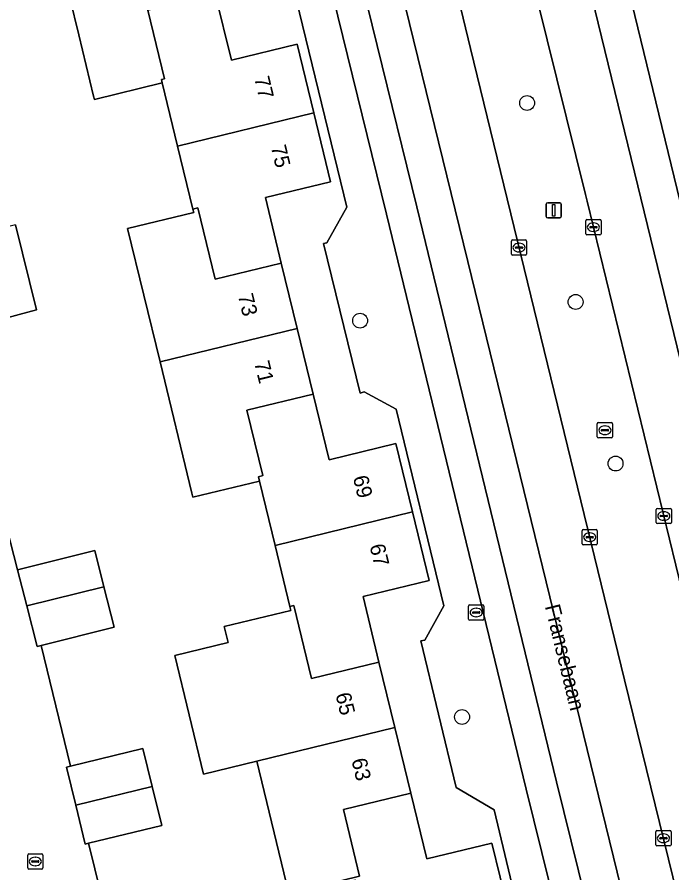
# Model space of a CAD drawing. Extents: x 158455 to 159797, y 387218 to 388672.
# Drawn here: x 159297 to 159340, y 388032.4 to 388088.6 of the extents above; entities that cross this region are included whole.
import ezdxf

# ---------------------------------------------------------------- set-up
doc = ezdxf.new("R2010")
doc.units = 0
for name, color, linetype in [('IMGEO_Berm_groen', 7, 'Continuous'), ('IMGEO_Boom', 7, 'Continuous'), ('IMGEO_Erf', 7, 'Continuous'), ('IMGEO_Kolk', 7, 'Continuous'), ('IMGEO_Lichtmast', 7, 'Continuous'), ('IMGEO_Openbare_ruimte_label', 7, 'Continuous'), ('IMGEO_Pand', 7, 'Continuous'), ('IMGEO_Pand_nummerreeks', 7, 'Continuous'), ('IMGEO_Parkeervlak_open', 7, 'Continuous'), ('IMGEO_Rijbaan_lokaal_gesloten', 7, 'Continuous'), ('IMGEO_Rijbaan_lokaal_open', 7, 'Continuous'), ('IMGEO_Rioolput', 7, 'Continuous'), ('IMGEO_Voetpad_open', 7, 'Continuous')]:
    doc.layers.add(name, color=color, linetype=linetype)

msp = doc.modelspace()

# ---------------------------------------------------------------- linework, layer by layer
at = {"layer": 'IMGEO_Berm_groen'}
msp.add_lwpolyline([(159333.583, 388105.058), (159349.891, 388037.993), (159355.555, 388015.115), (159358.111, 388004.648), (159358.595, 388004.77), (159359.604, 388005.025), (159360.036, 388005.549), (159360.363, 388005.945), (159359.995, 388007.502), (159358.868, 388008.139), (159354.817, 388025.287), (159357.112, 388027.891), (159355.93, 388032.829), (159353.593, 388034.191), (159349.847, 388049.403), (159351.279, 388051.798), (159349.71, 388058.475), (159348.502, 388059.296), (159346.464, 388067.58)], dxfattribs=at)
msp.add_lwpolyline([(159334.418, 388076.48), (159334.313, 388076.91), (159328.039, 388102.276), (159325.665, 388101.711), (159325.37, 388101.641), (159323.241, 388101.11), (159326.76, 388086.491), (159336.877, 388045.035), (159342.366, 388022.729), (159343.724, 388017.209), (159345.828, 388017.79), (159348.562, 388018.511), (159347.23, 388023.977), (159342.344, 388044.018)], close=True, dxfattribs=at)
at = {"layer": 'IMGEO_Boom'}
for centre in [(159330.482, 388082.918), (159333.666, 388069.853), (159319.509, 388068.621), (159336.292, 388059.238), (159326.207, 388042.593)]:
    msp.add_circle(centre, 0.489, dxfattribs=at)
at = {"layer": 'IMGEO_Erf'}
for points in [[(159325.011, 388049.898), (159321.881, 388062.8), (159319.773, 388063.942), (159319.513, 388063.862), (159317.098, 388073.697), (159317.328, 388073.726), (159318.64, 388076.072), (159313.853, 388095.688)], [(159314.83, 388031.008), (159312.721, 388039.689), (159309.219, 388038.839), (159307.326, 388046.639), (159310.827, 388047.489), (159310.575, 388048.527), (159314.954, 388049.591), (159314.894, 388049.84), (159313.917, 388053.862), (159312.892, 388058.084), (159308.519, 388057.022), (159308.451, 388057.302), (159306.361, 388065.908), (159304.232, 388074.671), (159308.574, 388075.726), (159308.518, 388075.956), (159307.514, 388080.092), (159306.508, 388084.233), (159302.045, 388083.149), (159301.991, 388083.372), (159301.016, 388087.386), (159299.836, 388092.244)], [(159309.99, 388090.095), (159311.049, 388085.735), (159315.37, 388086.784), (159316.467, 388082.268), (159317.565, 388077.748), (159313.285, 388076.708), (159314.33, 388072.405), (159315.376, 388068.098), (159316.423, 388063.791), (159317.468, 388059.487), (159321.864, 388060.555), (159322.957, 388056.058), (159324.049, 388051.561), (159319.698, 388050.504), (159320.744, 388046.198), (159321.79, 388041.89), (159322.835, 388037.583), (159323.882, 388033.273), (159328.163, 388034.313), (159329.248, 388029.844)], [(159296.855, 388074.918), (159298.243, 388069.326), (159295.709, 388068.659)], [(159296.252, 388055.165), (159297.004, 388052.261), (159302.066, 388053.535), (159302.672, 388051.13), (159303.337, 388048.488), (159298.539, 388047.28), (159300.476, 388039.359), (159305.234, 388040.525), (159305.848, 388038.021), (159306.472, 388035.475), (159301.665, 388034.296), (159302.931, 388029.159)], [(159334.992, 388008.899), (159334.51, 388010.839), (159332.304, 388012.161), (159332.114, 388012.131), (159329.848, 388021.196), (159331.361, 388023.752), (159328.31, 388036.495), (159325.824, 388037.967), (159323.499, 388047.601), (159323.759, 388047.641), (159325.011, 388049.898)]]:
    msp.add_lwpolyline(points, dxfattribs=at)
at = {"layer": 'IMGEO_Kolk'}
for p, q in [((159334.336, 388074.335), (159334.336, 388075.187)), ((159334.411, 388075.261), (159335.263, 388075.261)), ((159334.824, 388075.041), (159334.849, 388075.041)), ((159335.337, 388075.187), (159335.337, 388074.335)), ((159334.595, 388074.755), (159334.595, 388074.767)), ((159335.033, 388074.718), (159334.635, 388074.718)), ((159334.638, 388074.804), (159335.036, 388074.804)), ((159334.847, 388074.481), (159334.822, 388074.481)), ((159335.079, 388074.767), (159335.079, 388074.755)), ((159329.524, 388073.923), (159330.376, 388073.923)), ((159335.263, 388074.261), (159334.411, 388074.261)), ((159329.449, 388072.997), (159329.449, 388073.849)), ((159329.708, 388073.417), (159329.708, 388073.429)), ((159330.146, 388073.38), (159329.748, 388073.38)), ((159329.751, 388073.466), (159330.149, 388073.466)), ((159329.937, 388073.703), (159329.962, 388073.703)), ((159330.192, 388073.429), (159330.192, 388073.417)), ((159330.45, 388073.849), (159330.45, 388072.997)), ((159330.376, 388072.923), (159329.524, 388072.923)), ((159329.96, 388073.143), (159329.935, 388073.143)), ((159338.967, 388055.366), (159338.967, 388056.218)), ((159339.042, 388056.292), (159339.894, 388056.292)), ((159339.455, 388056.072), (159339.48, 388056.072)), ((159339.968, 388056.218), (159339.968, 388055.366)), ((159339.226, 388055.786), (159339.226, 388055.798)), ((159339.664, 388055.749), (159339.266, 388055.749)), ((159339.269, 388055.835), (159339.667, 388055.835)), ((159339.478, 388055.512), (159339.453, 388055.512)), ((159339.71, 388055.798), (159339.71, 388055.786)), ((159334.092, 388053.973), (159334.092, 388054.825)), ((159334.167, 388054.899), (159335.019, 388054.899)), ((159335.093, 388054.825), (159335.093, 388053.973)), ((159339.894, 388055.292), (159339.042, 388055.292)), ((159334.351, 388054.393), (159334.351, 388054.405)), ((159334.789, 388054.356), (159334.391, 388054.356)), ((159334.394, 388054.442), (159334.792, 388054.442)), ((159334.58, 388054.679), (159334.605, 388054.679)), ((159334.835, 388054.405), (159334.835, 388054.393)), ((159335.019, 388053.899), (159334.167, 388053.899)), ((159334.603, 388054.119), (159334.578, 388054.119)), ((159339.013, 388035.127), (159339.865, 388035.127)), ((159338.938, 388034.201), (159338.938, 388035.053)), ((159339.197, 388034.621), (159339.197, 388034.633)), ((159339.635, 388034.584), (159339.237, 388034.584)), ((159339.24, 388034.67), (159339.638, 388034.67)), ((159339.426, 388034.907), (159339.451, 388034.907)), ((159339.681, 388034.633), (159339.681, 388034.621)), ((159339.939, 388035.053), (159339.939, 388034.201)), ((159339.865, 388034.127), (159339.013, 388034.127)), ((159339.449, 388034.347), (159339.424, 388034.347)), ((159297.662, 388032.673), (159297.662, 388033.525)), ((159297.737, 388033.599), (159298.589, 388033.599)), ((159298.663, 388033.525), (159298.663, 388032.673)), ((159297.921, 388033.093), (159297.921, 388033.105)), ((159298.359, 388033.056), (159297.961, 388033.056)), ((159297.964, 388033.142), (159298.362, 388033.142)), ((159298.15, 388033.379), (159298.175, 388033.379)), ((159298.405, 388033.105), (159298.405, 388033.093)), ((159298.589, 388032.599), (159297.737, 388032.599)), ((159298.173, 388032.819), (159298.148, 388032.819))]:
    msp.add_line(p, q, dxfattribs=at)
for points in [[(159334.336, 388074.335), (159334.336, 388075.187)], [(159334.411, 388075.261), (159335.263, 388075.261)], [(159335.337, 388075.187), (159335.337, 388074.335)], [(159329.524, 388073.923), (159330.376, 388073.923)], [(159335.263, 388074.261), (159334.411, 388074.261)], [(159329.449, 388072.997), (159329.449, 388073.849)], [(159330.45, 388073.849), (159330.45, 388072.997)], [(159330.376, 388072.923), (159329.524, 388072.923)], [(159338.967, 388055.366), (159338.967, 388056.218)], [(159339.042, 388056.292), (159339.894, 388056.292)], [(159339.968, 388056.218), (159339.968, 388055.366)], [(159334.092, 388053.973), (159334.092, 388054.825)], [(159334.167, 388054.899), (159335.019, 388054.899)], [(159335.093, 388054.825), (159335.093, 388053.973)], [(159339.894, 388055.292), (159339.042, 388055.292)], [(159335.019, 388053.899), (159334.167, 388053.899)], [(159339.013, 388035.127), (159339.865, 388035.127)], [(159338.938, 388034.201), (159338.938, 388035.053)], [(159339.939, 388035.053), (159339.939, 388034.201)], [(159339.865, 388034.127), (159339.013, 388034.127)], [(159297.662, 388032.673), (159297.662, 388033.525)], [(159297.737, 388033.599), (159298.589, 388033.599)], [(159298.663, 388033.525), (159298.663, 388032.673)], [(159298.589, 388032.599), (159297.737, 388032.599)]]:
    msp.add_lwpolyline(points, dxfattribs=at)
for centre, radius, start, end in [((159334.413, 388075.185), 0.0765, 91.552, 178.448), ((159334.413, 388075.185), 0.0765, 91.552, 178.448), ((159335.261, 388075.185), 0.0765, 1.552, 88.448), ((159335.261, 388075.185), 0.0765, 1.552, 88.448), ((159334.635, 388074.764), 0.0403, 85.8775, 175.7526), ((159334.632, 388074.754), 0.0366, 178.938, 274.7102), ((159335.036, 388074.761), 0.043, 264.8664, 352.4533), ((159335.04, 388074.766), 0.0386, 1.7309, 96.639), ((159329.526, 388073.847), 0.0765, 91.552, 178.448), ((159329.526, 388073.847), 0.0765, 91.552, 178.448), ((159330.374, 388073.847), 0.0765, 1.552, 88.448), ((159330.374, 388073.847), 0.0765, 1.552, 88.448), ((159334.413, 388074.337), 0.0765, 181.552, 268.448), ((159334.413, 388074.337), 0.0765, 181.552, 268.448), ((159335.261, 388074.337), 0.0765, 271.552, 358.448), ((159335.261, 388074.337), 0.0765, 271.552, 358.448), ((159329.748, 388073.426), 0.0403, 85.8775, 175.7526), ((159329.745, 388073.416), 0.0366, 178.938, 274.7102), ((159330.149, 388073.423), 0.043, 264.8664, 352.4533), ((159330.153, 388073.428), 0.0386, 1.7309, 96.639), ((159329.526, 388072.999), 0.0765, 181.552, 268.448), ((159329.526, 388072.999), 0.0765, 181.552, 268.448), ((159330.374, 388072.999), 0.0765, 271.552, 358.448), ((159330.374, 388072.999), 0.0765, 271.552, 358.448), ((159339.044, 388056.216), 0.0765, 91.552, 178.448), ((159339.044, 388056.216), 0.0765, 91.552, 178.448), ((159339.892, 388056.216), 0.0765, 1.552, 88.448), ((159339.892, 388056.216), 0.0765, 1.552, 88.448), ((159339.044, 388055.368), 0.0765, 181.552, 268.448), ((159339.044, 388055.368), 0.0765, 181.552, 268.448), ((159339.266, 388055.795), 0.0403, 85.8775, 175.7526), ((159339.263, 388055.785), 0.0366, 178.938, 274.7102), ((159339.667, 388055.792), 0.043, 264.8664, 352.4533), ((159339.671, 388055.797), 0.0386, 1.7309, 96.639), ((159339.892, 388055.368), 0.0765, 271.552, 358.448), ((159339.892, 388055.368), 0.0765, 271.552, 358.448), ((159334.169, 388054.823), 0.0765, 91.552, 178.448), ((159334.169, 388054.823), 0.0765, 91.552, 178.448), ((159335.017, 388054.823), 0.0765, 1.552, 88.448), ((159335.017, 388054.823), 0.0765, 1.552, 88.448), ((159334.391, 388054.402), 0.0403, 85.8775, 175.7526), ((159334.388, 388054.392), 0.0366, 178.938, 274.7102), ((159334.792, 388054.399), 0.043, 264.8664, 352.4533), ((159334.796, 388054.404), 0.0386, 1.7309, 96.639), ((159334.169, 388053.975), 0.0765, 181.552, 268.448), ((159334.169, 388053.975), 0.0765, 181.552, 268.448), ((159335.017, 388053.975), 0.0765, 271.552, 358.448), ((159335.017, 388053.975), 0.0765, 271.552, 358.448), ((159339.015, 388035.051), 0.0765, 91.552, 178.448), ((159339.015, 388035.051), 0.0765, 91.552, 178.448), ((159339.863, 388035.051), 0.0765, 1.552, 88.448), ((159339.863, 388035.051), 0.0765, 1.552, 88.448), ((159339.237, 388034.63), 0.0403, 85.8775, 175.7526), ((159339.234, 388034.62), 0.0366, 178.938, 274.7102), ((159339.638, 388034.627), 0.043, 264.8664, 352.4533), ((159339.642, 388034.632), 0.0386, 1.7309, 96.639), ((159339.015, 388034.203), 0.0765, 181.552, 268.448), ((159339.015, 388034.203), 0.0765, 181.552, 268.448), ((159339.863, 388034.203), 0.0765, 271.552, 358.448), ((159339.863, 388034.203), 0.0765, 271.552, 358.448), ((159297.739, 388033.523), 0.0765, 91.552, 178.448), ((159297.739, 388033.523), 0.0765, 91.552, 178.448), ((159298.587, 388033.523), 0.0765, 1.552, 88.448), ((159298.587, 388033.523), 0.0765, 1.552, 88.448), ((159297.961, 388033.102), 0.0403, 85.8775, 175.7526), ((159297.958, 388033.092), 0.0366, 178.938, 274.7102), ((159298.362, 388033.099), 0.043, 264.8664, 352.4533), ((159298.366, 388033.104), 0.0386, 1.7309, 96.639), ((159297.739, 388032.675), 0.0765, 181.552, 268.448), ((159297.739, 388032.675), 0.0765, 181.552, 268.448), ((159298.587, 388032.675), 0.0765, 271.552, 358.448), ((159298.587, 388032.675), 0.0765, 271.552, 358.448)]:
    msp.add_arc(centre, radius, start, end, dxfattribs=at)
for centre, major_axis, ratio, start_param, end_param in [((159334.823, 388074.761), (-0.387, 0.002), 0.722429, 4.712389, 7.853982), ((159334.848, 388074.761), (-0.39, 0.002), 0.717154, 1.570796, 4.712389), ((159329.936, 388073.423), (-0.387, 0.002), 0.722429, 4.712389, 7.853982), ((159329.961, 388073.423), (-0.39, 0.002), 0.717154, 1.570796, 4.712389), ((159339.454, 388055.792), (-0.387, 0.002), 0.722429, 4.712389, 7.853982), ((159339.479, 388055.792), (-0.39, 0.002), 0.717154, 1.570796, 4.712389), ((159334.579, 388054.399), (-0.387, 0.002), 0.722429, 4.712389, 7.853982), ((159334.604, 388054.399), (-0.39, 0.002), 0.717154, 1.570796, 4.712389), ((159339.425, 388034.627), (-0.387, 0.002), 0.722429, 4.712389, 7.853982), ((159339.45, 388034.627), (-0.39, 0.002), 0.717154, 1.570796, 4.712389), ((159298.149, 388033.099), (-0.387, 0.002), 0.722429, 4.712389, 7.853982), ((159298.174, 388033.099), (-0.39, 0.002), 0.717154, 1.570796, 4.712389)]:
    msp.add_ellipse(centre, major_axis=major_axis, ratio=ratio, start_param=start_param, end_param=end_param, dxfattribs=at)
at = {"layer": 'IMGEO_Lichtmast'}
for p, q in [((159331.734, 388075.471), (159331.734, 388076.271)), ((159331.734, 388076.271), (159331.734, 388075.471)), ((159331.834, 388076.371), (159332.624, 388076.371)), ((159332.624, 388076.371), (159331.834, 388076.371)), ((159332.724, 388076.271), (159332.724, 388075.471)), ((159332.724, 388075.471), (159332.724, 388076.271)), ((159332.624, 388075.371), (159331.834, 388075.371)), ((159331.834, 388075.371), (159332.624, 388075.371))]:
    msp.add_line(p, q, dxfattribs=at)
msp.add_lwpolyline([(159332.154, 388076.246), (159332.304, 388076.246), (159332.304, 388075.496), (159332.154, 388075.496), (159332.154, 388076.246)], dxfattribs=at)
for centre, start, end in [((159331.834, 388076.271), 90, 180), ((159331.834, 388076.271), 90, 180), ((159332.624, 388076.271), 0, 90), ((159332.624, 388076.271), 360, 90), ((159331.834, 388075.471), 180, 270), ((159331.834, 388075.471), 180, 270), ((159332.624, 388075.471), 270, 0), ((159332.624, 388075.471), 270, 0)]:
    msp.add_arc(centre, 0.1, start, end, dxfattribs=at)
at = {"layer": 'IMGEO_Pand'}
for points in [[(159309.99, 388090.095), (159308.932, 388094.453), (159299.836, 388092.244), (159301.016, 388087.386), (159301.991, 388083.372), (159302.045, 388083.149), (159306.508, 388084.233), (159306.452, 388084.464), (159306.65, 388084.513), (159305.555, 388089.017)], [(159315.37, 388086.784), (159311.049, 388085.735), (159309.99, 388090.095), (159305.555, 388089.017), (159306.65, 388084.513), (159306.452, 388084.464), (159306.508, 388084.233), (159307.514, 388080.092), (159316.467, 388082.268)], [(159308.518, 388075.956), (159308.842, 388076.035), (159309.981, 388071.348), (159314.33, 388072.405), (159313.285, 388076.708), (159317.565, 388077.748), (159316.467, 388082.268), (159307.514, 388080.092)], [(159315.376, 388068.098), (159314.33, 388072.405), (159309.981, 388071.348), (159308.842, 388076.035), (159308.518, 388075.956), (159308.574, 388075.726), (159304.232, 388074.671), (159306.361, 388065.908)], [(159296.855, 388074.918), (159291.794, 388073.68), (159293.142, 388068.023), (159295.709, 388068.659), (159298.243, 388069.326)], [(159312.073, 388062.735), (159316.423, 388063.791), (159315.376, 388068.098), (159306.361, 388065.908), (159308.451, 388057.302), (159308.519, 388057.022), (159312.892, 388058.084), (159312.822, 388058.372), (159313.115, 388058.444)], [(159321.864, 388060.555), (159317.468, 388059.487), (159316.423, 388063.791), (159312.073, 388062.735), (159313.115, 388058.444), (159312.822, 388058.372), (159312.892, 388058.084), (159313.917, 388053.862), (159322.957, 388056.058)], [(159322.957, 388056.058), (159313.917, 388053.862), (159314.894, 388049.84), (159315.153, 388049.904), (159316.314, 388045.123), (159320.744, 388046.198), (159319.698, 388050.504), (159324.049, 388051.561)], [(159297.599, 388049.898), (159302.672, 388051.13), (159302.066, 388053.535), (159297.004, 388052.261)], [(159297.599, 388049.898), (159298.275, 388047.214), (159298.539, 388047.28), (159303.337, 388048.488), (159302.672, 388051.13)], [(159320.744, 388046.198), (159316.314, 388045.123), (159315.153, 388049.904), (159314.894, 388049.84), (159314.954, 388049.591), (159310.575, 388048.527), (159310.827, 388047.489), (159307.326, 388046.639), (159309.219, 388038.839), (159312.721, 388039.689), (159321.79, 388041.89)], [(159322.835, 388037.583), (159321.79, 388041.89), (159312.721, 388039.689), (159314.83, 388031.008), (159319.464, 388032.143), (159318.405, 388036.507)], [(159300.82, 388036.801), (159305.848, 388038.021), (159305.234, 388040.525), (159300.476, 388039.359), (159300.209, 388039.294)], [(159300.82, 388036.801), (159301.447, 388034.243), (159301.665, 388034.296), (159306.472, 388035.475), (159305.848, 388038.021)], [(159329.248, 388029.844), (159328.163, 388034.313), (159323.882, 388033.273), (159322.835, 388037.583), (159318.405, 388036.507), (159319.464, 388032.143), (159314.83, 388031.008), (159314.869, 388030.847), (159319.18, 388031.894), (159320.211, 388027.651)]]:
    msp.add_lwpolyline(points, close=True, dxfattribs=at)
at = {"layer": 'IMGEO_Parkeervlak_open'}
for points in [[(159337.742, 388016.81), (159332.411, 388038.337), (159323.239, 388076.106), (159318.031, 388097.318)], [(159316.776, 388093.822), (159321.238, 388075.618), (159330.411, 388037.846), (159335.035, 388019.173)]]:
    msp.add_lwpolyline(points, dxfattribs=at)
at = {"layer": 'IMGEO_Rijbaan_lokaal_gesloten'}
for points in [[(159342.713, 388134.324), (159336.977, 388127.994), (159335.358, 388125.716), (159334.279, 388124.153), (159333.408, 388122.683), (159332.543, 388120.8), (159331.819, 388118.971), (159331.316, 388117.158), (159330.788, 388114.964), (159330.563, 388113.644), (159330.457, 388112.783), (159330.353, 388111.537), (159330.353, 388110.754), (159330.406, 388109.294), (159330.48, 388108.344), (159330.568, 388107.648), (159330.685, 388106.929), (159331.487, 388103.193), (159345.728, 388044.797)], [(159315.302, 388108.974), (159317.56, 388109.439), (159321.377, 388093.792), (159326.578, 388072.512), (159341.796, 388010.372), (159339.46, 388009.847), (159341.851, 388000)], [(159368.055, 387917.654), (159362.344, 387940.982), (159359.493, 387953.521), (159357.165, 387963.076), (159355.373, 387970.136), (159351.502, 387985.752), (159351.146, 387987.177), (159350.787, 387988.69), (159348.44, 387998.025), (159347.955, 388000), (159345.792, 388008.805), (159343.724, 388017.209), (159342.366, 388022.729), (159336.877, 388045.035), (159326.76, 388086.491), (159323.241, 388101.11), (159322.963, 388102.264), (159321.53, 388108.217)], [(159315.669, 388106.989), (159318.031, 388097.318), (159323.239, 388076.106), (159332.411, 388038.337), (159337.742, 388016.81), (159339.19, 388010.961), (159339.46, 388009.847), (159341.796, 388010.372), (159326.578, 388072.512), (159321.377, 388093.792)], [(159349.891, 388037.993), (159333.583, 388105.058)], [(159327.509, 388104.42), (159328.039, 388102.276), (159334.313, 388076.91), (159334.418, 388076.48), (159342.344, 388044.018), (159347.23, 388023.977), (159348.562, 388018.511), (159350.655, 388009.927), (159353.055, 388000), (159353.254, 387999.173), (159355.526, 387989.843), (159356.208, 387986.899), (159360.1, 387971.07), (159361.828, 387963.977), (159362.046, 387963.082), (159364.152, 387954.494), (159367.878, 387939.305), (159374.487, 387911.544)], [(159345.728, 388044.797), (159331.487, 388103.193)]]:
    msp.add_lwpolyline(points, dxfattribs=at)
at = {"layer": 'IMGEO_Rijbaan_lokaal_open'}
msp.add_lwpolyline([(159302.931, 388029.159), (159301.665, 388034.296), (159301.447, 388034.243), (159300.82, 388036.801), (159300.209, 388039.294), (159300.476, 388039.359), (159298.539, 388047.28), (159298.275, 388047.214), (159297.599, 388049.898), (159297.004, 388052.261), (159296.252, 388055.165)], dxfattribs=at)
at = {"layer": 'IMGEO_Rioolput'}
for p, q in [((159335.093, 388061), (159335.093, 388061.852)), ((159335.168, 388061.926), (159336.02, 388061.926)), ((159335.581, 388061.706), (159335.606, 388061.706)), ((159336.094, 388061.852), (159336.094, 388061)), ((159335.352, 388061.42), (159335.352, 388061.432)), ((159335.79, 388061.383), (159335.392, 388061.383)), ((159335.395, 388061.469), (159335.793, 388061.469)), ((159335.604, 388061.146), (159335.579, 388061.146)), ((159335.836, 388061.432), (159335.836, 388061.42)), ((159336.02, 388060.926), (159335.168, 388060.926)), ((159326.635, 388049.027), (159326.635, 388049.879)), ((159326.71, 388049.953), (159327.562, 388049.953)), ((159327.123, 388049.733), (159327.148, 388049.733)), ((159327.636, 388049.879), (159327.636, 388049.027)), ((159326.894, 388049.447), (159326.894, 388049.459)), ((159327.332, 388049.41), (159326.934, 388049.41)), ((159326.937, 388049.496), (159327.335, 388049.496)), ((159327.146, 388049.173), (159327.121, 388049.173)), ((159327.378, 388049.459), (159327.378, 388049.447)), ((159327.562, 388048.953), (159326.71, 388048.953))]:
    msp.add_line(p, q, dxfattribs=at)
for points in [[(159335.093, 388061), (159335.093, 388061.852)], [(159335.168, 388061.926), (159336.02, 388061.926)], [(159336.094, 388061.852), (159336.094, 388061)], [(159336.02, 388060.926), (159335.168, 388060.926)], [(159326.635, 388049.027), (159326.635, 388049.879)], [(159326.71, 388049.953), (159327.562, 388049.953)], [(159327.636, 388049.879), (159327.636, 388049.027)], [(159327.562, 388048.953), (159326.71, 388048.953)]]:
    msp.add_lwpolyline(points, dxfattribs=at)
for centre, radius, start, end in [((159335.17, 388061.85), 0.0765, 91.552, 178.448), ((159335.17, 388061.85), 0.0765, 91.552, 178.448), ((159336.018, 388061.85), 0.0765, 1.552, 88.448), ((159336.018, 388061.85), 0.0765, 1.552, 88.448), ((159335.17, 388061.002), 0.0765, 181.552, 268.448), ((159335.17, 388061.002), 0.0765, 181.552, 268.448), ((159335.392, 388061.429), 0.0403, 85.8775, 175.7526), ((159335.389, 388061.419), 0.0366, 178.938, 274.7102), ((159335.793, 388061.426), 0.043, 264.8664, 352.4533), ((159335.797, 388061.431), 0.0386, 1.7309, 96.639), ((159336.018, 388061.002), 0.0765, 271.552, 358.448), ((159336.018, 388061.002), 0.0765, 271.552, 358.448), ((159326.712, 388049.877), 0.0765, 91.552, 178.448), ((159326.712, 388049.877), 0.0765, 91.552, 178.448), ((159327.56, 388049.877), 0.0765, 1.552, 88.448), ((159327.56, 388049.877), 0.0765, 1.552, 88.448), ((159326.934, 388049.456), 0.0403, 85.8775, 175.7526), ((159326.931, 388049.446), 0.0366, 178.938, 274.7102), ((159327.335, 388049.453), 0.043, 264.8664, 352.4533), ((159327.339, 388049.458), 0.0386, 1.7309, 96.639), ((159326.712, 388049.029), 0.0765, 181.552, 268.448), ((159326.712, 388049.029), 0.0765, 181.552, 268.448), ((159327.56, 388049.029), 0.0765, 271.552, 358.448), ((159327.56, 388049.029), 0.0765, 271.552, 358.448)]:
    msp.add_arc(centre, radius, start, end, dxfattribs=at)
for centre, major_axis, ratio, start_param, end_param in [((159335.58, 388061.426), (-0.387, 0.002), 0.722429, 4.712389, 7.853982), ((159335.605, 388061.426), (-0.39, 0.002), 0.717154, 1.570796, 4.712389), ((159327.122, 388049.453), (-0.387, 0.002), 0.722429, 4.712389, 7.853982), ((159327.147, 388049.453), (-0.39, 0.002), 0.717154, 1.570796, 4.712389)]:
    msp.add_ellipse(centre, major_axis=major_axis, ratio=ratio, start_param=start_param, end_param=end_param, dxfattribs=at)
at = {"layer": 'IMGEO_Voetpad_open'}
for points in [[(159307.789, 388122.636), (159308.346, 388118.243), (159312.593, 388100.848), (159313.423, 388097.448), (159313.853, 388095.688), (159318.64, 388076.072), (159317.328, 388073.726), (159317.098, 388073.697), (159319.513, 388063.862), (159319.773, 388063.942), (159321.881, 388062.8), (159325.011, 388049.898), (159323.759, 388047.641), (159323.499, 388047.601), (159325.824, 388037.967), (159328.31, 388036.495), (159331.361, 388023.752), (159329.848, 388021.196), (159332.114, 388012.131), (159332.304, 388012.161), (159334.51, 388010.839), (159334.992, 388008.899), (159338.408, 388006.044)], [(159321.238, 388075.618), (159316.776, 388093.822)], [(159335.035, 388019.173), (159330.411, 388037.846), (159321.238, 388075.618)]]:
    msp.add_lwpolyline(points, dxfattribs=at)

# ---------------------------------------------------------------- texts
at = {"layer": 'IMGEO_Openbare_ruimte_label'}
msp.add_text('Fransebaan', height=1, rotation=283.7029, dxfattribs=at).set_placement((159331.641, 388049.862))
at = {"layer": 'IMGEO_Pand_nummerreeks'}
for s, rotation, p in [('77', 283.6534, (159312.536, 388084.553)), ('75', 283.6537, (159313.633, 388080.035)), ('73', 283.6528, (159311.47, 388070.28)), ('71', 283.6534, (159312.543, 388065.863)), ('69', 283.6534, (159319.027, 388058.335)), ('67', 283.6549, (159320.12, 388053.838)), ('65', 283.6476, (159317.883, 388044.073)), ('63', 283.6483, (159318.93, 388039.765))]:
    msp.add_text(s, height=1, rotation=rotation, dxfattribs=at).set_placement(p)

doc.saveas('drawing.dxf')
